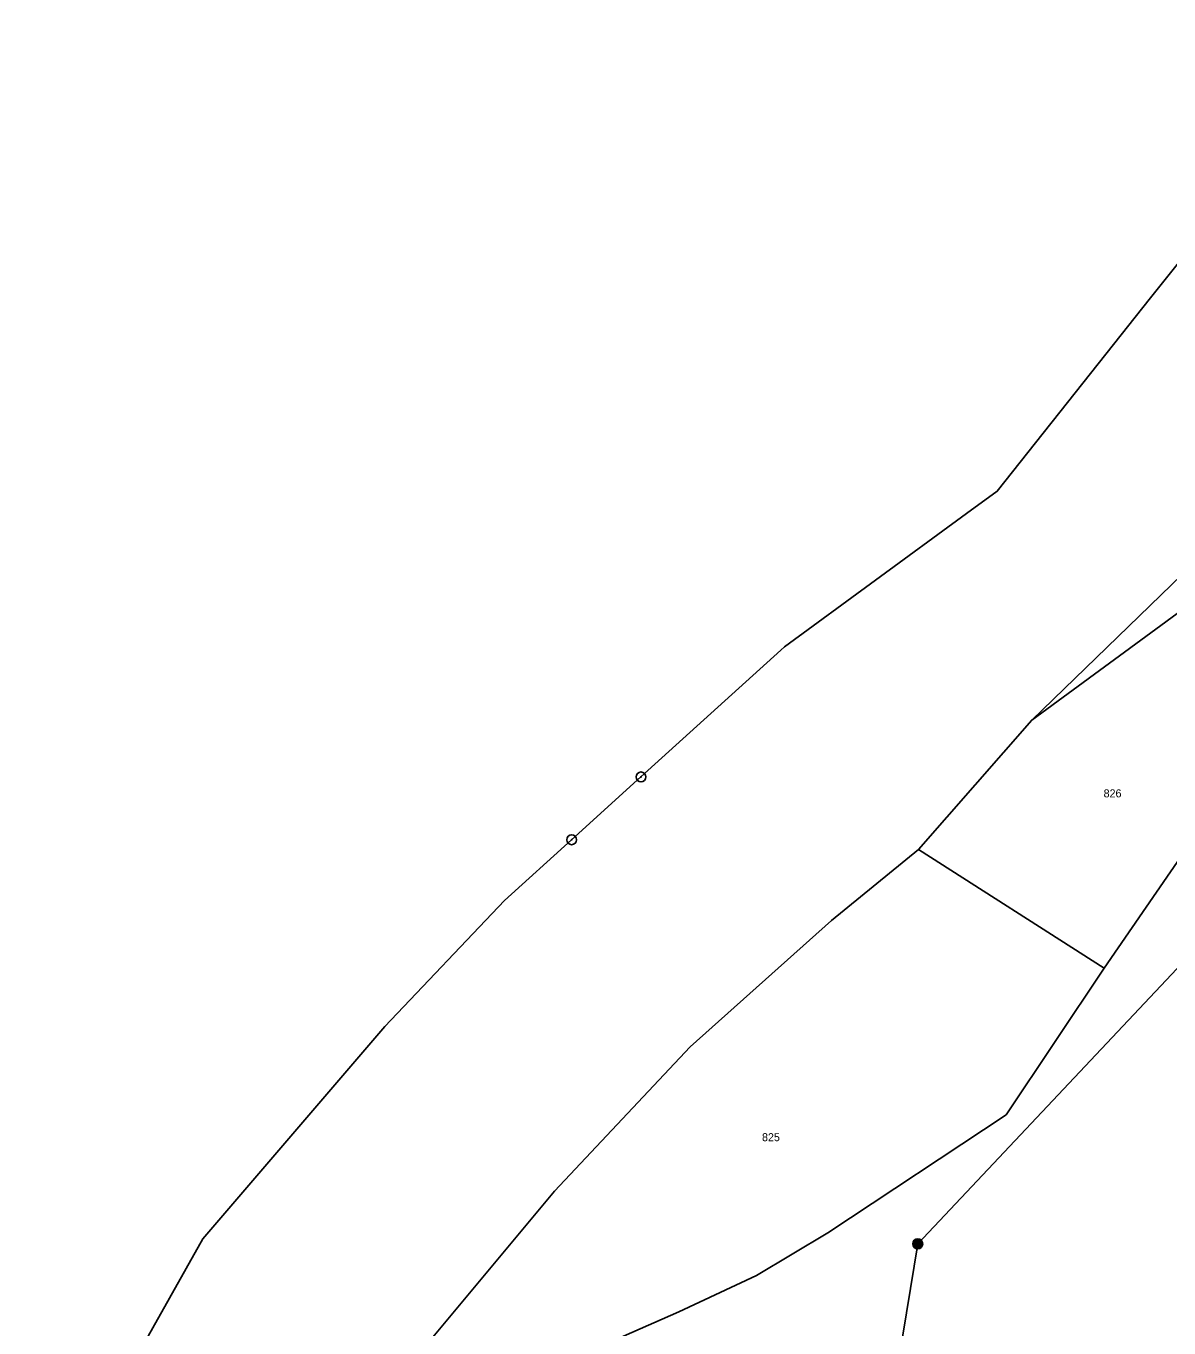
# Model space of a CAD drawing. Extents: x -587171 to -555306, y -1167727 to -1074732.
# Drawn here: x -560547.4 to -560432.7, y -1077699.8 to -1077569.2 of the extents above; entities that cross this region are included whole.
import ezdxf

# ---------------------------------------------------------------- set-up
doc = ezdxf.new("R2010")
doc.units = 0
for name, color, linetype in [('Hranice parcel', 7, 'Continuous'), ('Parcelní čísla', 7, 'Continuous'), ('Poz předměty', 7, 'Continuous'), ('Značky bodu BP', 7, 'Continuous')]:
    doc.layers.add(name, color=color, linetype=linetype)

msp = doc.modelspace()

# ---------------------------------------------------------------- linework, layer by layer
at = {"layer": 'Hranice parcel'}
for p, q in [((-560434.49, -1077596.45), (-560425.52, -1077585.14)), ((-560438.98, -1077602.1), (-560434.49, -1077596.45)), ((-560471.23, -1077631.45), (-560452.96, -1077618.09)), ((-560430.81, -1077627.37), (-560446.42, -1077638.81)), ((-560471.61, -1077631.79), (-560485.65, -1077644.52)), ((-560471.23, -1077631.45), (-560471.61, -1077631.79)), ((-560439.14, -1077663.72), (-560420.13, -1077636.01)), ((-560446.42, -1077638.81), (-560457.78, -1077651.79)), ((-560439.14, -1077663.72), (-560457.78, -1077651.79)), ((-560511.35, -1077669.57), (-560499.35, -1077656.93)), ((-560529.62, -1077690.87), (-560511.35, -1077669.57)), ((-560529.62, -1077690.87), (-560547.38, -1077722.38))]:
    msp.add_line(p, q, dxfattribs=at)
for points in [[(-560375.85, -1077569.17), (-560412.99, -1077606.45), (-560446.42, -1077638.81)], [(-560452.96, -1077618.09), (-560449.89, -1077615.85), (-560438.98, -1077602.1)], [(-560499.35, -1077656.93), (-560492.61, -1077650.82), (-560485.65, -1077644.52)], [(-560457.78, -1077651.79), (-560466.53, -1077658.92), (-560480.72, -1077671.61), (-560494.34, -1077686.1), (-560508.9, -1077703.53)], [(-560498.51, -1077705.52), (-560481.85, -1077698.21), (-560474.04, -1077694.55), (-560466.89, -1077690.27), (-560448.98, -1077678.42), (-560439.14, -1077663.72)]]:
    msp.add_lwpolyline(points, dxfattribs=at)
at = {"layer": 'Poz předměty'}
for p, q in [((-560457.87, -1077691.37), (-560421.15, -1077652.37)), ((-560467.98, -1077753.51), (-560457.87, -1077691.37))]:
    msp.add_line(p, q, dxfattribs=at)
for radius in [0.5, 0.4, 0.3, 0.2, 0.1]:
    msp.add_circle((-560457.87, -1077691.37), radius, dxfattribs=at)
at = {"layer": 'Značky bodu BP'}
for centre, radius in [((-560485.65, -1077644.52), 0.5), ((-560485.65, -1077644.52), 0.0303), ((-560492.61, -1077650.82), 0.5), ((-560492.61, -1077650.82), 0.0303)]:
    msp.add_circle(centre, radius, dxfattribs=at)

# ---------------------------------------------------------------- texts
at = {"layer": 'Parcelní čísla'}
for s, p in [('826', (-560439.21, -1077646.57)), ('825', (-560473.5, -1077681.07))]:
    msp.add_text(s, height=0.803, dxfattribs=at).set_placement(p)

doc.saveas('drawing.dxf')
